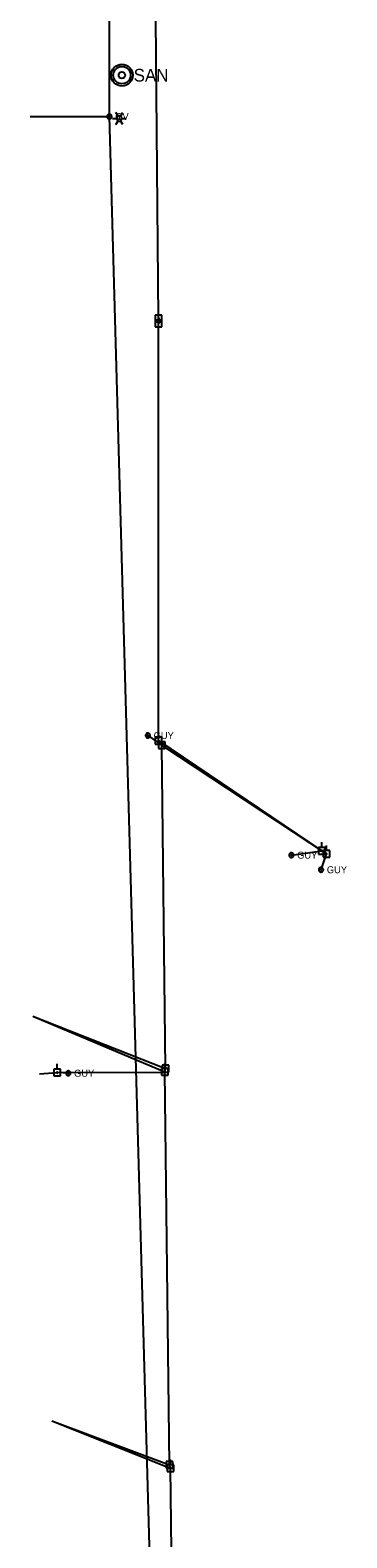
# Model space of a CAD drawing. Extents: x 600849 to 606371, y 330010 to 403088.
# Drawn here: x 601782 to 601957, y 396873 to 397706 of the extents above; entities that cross this region are included whole.
import ezdxf

# ---------------------------------------------------------------- set-up
doc = ezdxf.new("R2010")
doc.units = 0
for name, color, linetype in [('E_LTG', 7, 'Continuous'), ('E_UTL_EGuyWire', 7, 'Continuous'), ('E_UTL_EPowerPole', 7, 'Continuous'), ('E_UTL_G', 7, 'Continuous'), ('E_UTL_G_UG', 7, 'Continuous'), ('E_UTL_Overhead', 7, 'Continuous'), ('E_UTL_SAN', 7, 'Continuous')]:
    doc.layers.add(name, color=color, linetype=linetype)

msp = doc.modelspace()

# ---------------------------------------------------------------- linework, layer by layer
at = {"layer": 'E_LTG'}
for points in [[(601827.15, 397657.17), (601829.53, 397657.17)], [(601830.24, 397658.41), (601829.05, 397660.47)], [(601829.05, 397653.87), (601830.24, 397655.94)], [(601832.39, 397657.17), (601832.36, 397657.45), (601832.28, 397657.71), (601832.16, 397657.95), (601831.99, 397658.16), (601831.79, 397658.34), (601831.55, 397658.47), (601831.29, 397658.56), (601831.03, 397658.6), (601830.75, 397658.59), (601830.49, 397658.53), (601830.24, 397658.41), (601830.02, 397658.25), (601829.83, 397658.06), (601829.69, 397657.83), (601829.59, 397657.58), (601829.53, 397657.31), (601829.53, 397657.04), (601829.59, 397656.77), (601829.69, 397656.52), (601829.83, 397656.29), (601830.02, 397656.09), (601830.24, 397655.94), (601830.49, 397655.82), (601830.75, 397655.76), (601831.03, 397655.75), (601831.29, 397655.79), (601831.55, 397655.87), (601831.79, 397656.01), (601831.99, 397656.19), (601832.16, 397656.4), (601832.28, 397656.64), (601832.36, 397656.9), (601832.39, 397657.17)], [(601832.39, 397657.17), (601832.36, 397657.45), (601832.28, 397657.71), (601832.16, 397657.95), (601831.99, 397658.16), (601831.79, 397658.34), (601831.55, 397658.47), (601831.29, 397658.56), (601831.03, 397658.6), (601830.75, 397658.59), (601830.49, 397658.53), (601830.24, 397658.41), (601830.02, 397658.25), (601829.83, 397658.06), (601829.69, 397657.83), (601829.59, 397657.58), (601829.53, 397657.31), (601829.53, 397657.04), (601829.59, 397656.77), (601829.69, 397656.52), (601829.83, 397656.29), (601830.02, 397656.09), (601830.24, 397655.94), (601830.49, 397655.82), (601830.75, 397655.76), (601831.03, 397655.75), (601831.29, 397655.79), (601831.55, 397655.87), (601831.79, 397656.01), (601831.99, 397656.19), (601832.16, 397656.4), (601832.28, 397656.64), (601832.36, 397656.9), (601832.39, 397657.17)], [(601832.39, 397657.17), (601832.36, 397657.45), (601832.28, 397657.71), (601832.16, 397657.95), (601831.99, 397658.16), (601831.79, 397658.34), (601831.55, 397658.47), (601831.29, 397658.56), (601831.03, 397658.6), (601830.75, 397658.59), (601830.49, 397658.53), (601830.24, 397658.41), (601830.02, 397658.25), (601829.83, 397658.06), (601829.69, 397657.83), (601829.59, 397657.58), (601829.53, 397657.31), (601829.53, 397657.04), (601829.59, 397656.77), (601829.69, 397656.52), (601829.83, 397656.29), (601830.02, 397656.09), (601830.24, 397655.94), (601830.49, 397655.82), (601830.75, 397655.76), (601831.03, 397655.75), (601831.29, 397655.79), (601831.55, 397655.87), (601831.79, 397656.01), (601831.99, 397656.19), (601832.16, 397656.4), (601832.28, 397656.64), (601832.36, 397656.9), (601832.39, 397657.17)], [(601831.08, 397657.17), (601831.07, 397657.2), (601831.07, 397657.22), (601831.06, 397657.24), (601831.04, 397657.26), (601831.03, 397657.27), (601831.01, 397657.28), (601830.99, 397657.29), (601830.96, 397657.29), (601830.94, 397657.29), (601830.92, 397657.29), (601830.9, 397657.28), (601830.88, 397657.26), (601830.86, 397657.25), (601830.85, 397657.23), (601830.84, 397657.21), (601830.84, 397657.19), (601830.84, 397657.16), (601830.84, 397657.14), (601830.85, 397657.12), (601830.86, 397657.1), (601830.88, 397657.08), (601830.9, 397657.07), (601830.92, 397657.06), (601830.94, 397657.06), (601830.96, 397657.06), (601830.99, 397657.06), (601831.01, 397657.07), (601831.03, 397657.08), (601831.04, 397657.09), (601831.06, 397657.11), (601831.07, 397657.13), (601831.07, 397657.15), (601831.08, 397657.17)], [(601831.67, 397658.41), (601832.86, 397660.47)], [(601832.86, 397653.87), (601831.67, 397655.94)], [(601832.39, 397657.17), (601834.77, 397657.17)]]:
    msp.add_lwpolyline(points, dxfattribs=at)
at = {"layer": 'E_UTL_EGuyWire'}
for p, q in [((601846.69, 397316.48), (601854.51, 397311.22)), ((601925.96, 397250.4), (601942.85, 397252.8)), ((601942.36, 397242.34), (601945.36, 397251.06)), ((601802.73, 397129.95), (601796.66, 397130.31))]:
    msp.add_line(p, q, dxfattribs=at)
for points in [[(601847.97, 397316.48), (601847.95, 397316.72), (601847.88, 397316.95), (601847.76, 397317.17), (601847.61, 397317.36), (601847.43, 397317.52), (601847.22, 397317.64), (601846.99, 397317.72), (601846.75, 397317.76), (601846.5, 397317.75), (601846.27, 397317.69), (601846.04, 397317.59), (601845.84, 397317.45), (601845.68, 397317.27), (601845.54, 397317.06), (601845.45, 397316.84), (601845.41, 397316.6), (601845.41, 397316.35), (601845.45, 397316.11), (601845.54, 397315.89), (601845.68, 397315.68), (601845.84, 397315.51), (601846.04, 397315.36), (601846.27, 397315.26), (601846.5, 397315.21), (601846.75, 397315.19), (601846.99, 397315.23), (601847.22, 397315.31), (601847.43, 397315.43), (601847.61, 397315.59), (601847.76, 397315.78), (601847.88, 397316), (601847.95, 397316.23), (601847.97, 397316.48)], [(601846.85, 397316.48), (601846.84, 397316.51), (601846.83, 397316.53), (601846.82, 397316.56), (601846.8, 397316.59), (601846.78, 397316.61), (601846.75, 397316.62), (601846.72, 397316.63), (601846.69, 397316.64), (601846.66, 397316.63), (601846.63, 397316.63), (601846.61, 397316.61), (601846.58, 397316.6), (601846.56, 397316.57), (601846.54, 397316.55), (601846.53, 397316.52), (601846.53, 397316.49), (601846.53, 397316.46), (601846.53, 397316.43), (601846.54, 397316.4), (601846.56, 397316.38), (601846.58, 397316.35), (601846.61, 397316.34), (601846.63, 397316.32), (601846.66, 397316.32), (601846.69, 397316.32), (601846.72, 397316.32), (601846.75, 397316.33), (601846.78, 397316.34), (601846.8, 397316.36), (601846.82, 397316.39), (601846.83, 397316.42), (601846.84, 397316.45), (601846.85, 397316.48)], [(601927.24, 397250.4), (601927.22, 397250.64), (601927.15, 397250.87), (601927.04, 397251.09), (601926.89, 397251.28), (601926.71, 397251.44), (601926.49, 397251.56), (601926.26, 397251.64), (601926.02, 397251.68), (601925.78, 397251.67), (601925.54, 397251.61), (601925.32, 397251.51), (601925.12, 397251.37), (601924.95, 397251.19), (601924.82, 397250.99), (601924.73, 397250.76), (601924.68, 397250.52), (601924.68, 397250.28), (601924.73, 397250.04), (601924.82, 397249.81), (601924.95, 397249.6), (601925.12, 397249.43), (601925.32, 397249.29), (601925.54, 397249.18), (601925.78, 397249.13), (601926.02, 397249.12), (601926.26, 397249.15), (601926.49, 397249.23), (601926.71, 397249.35), (601926.89, 397249.51), (601927.04, 397249.7), (601927.15, 397249.92), (601927.22, 397250.15), (601927.24, 397250.4)], [(601926.12, 397250.4), (601926.12, 397250.43), (601926.11, 397250.46), (601926.1, 397250.48), (601926.08, 397250.51), (601926.05, 397250.53), (601926.03, 397250.54), (601926, 397250.55), (601925.97, 397250.56), (601925.94, 397250.56), (601925.91, 397250.55), (601925.88, 397250.54), (601925.86, 397250.52), (601925.84, 397250.5), (601925.82, 397250.47), (601925.81, 397250.44), (601925.8, 397250.41), (601925.8, 397250.38), (601925.81, 397250.35), (601925.82, 397250.32), (601925.84, 397250.3), (601925.86, 397250.28), (601925.88, 397250.26), (601925.91, 397250.25), (601925.94, 397250.24), (601925.97, 397250.24), (601926, 397250.24), (601926.03, 397250.25), (601926.05, 397250.27), (601926.08, 397250.29), (601926.1, 397250.31), (601926.11, 397250.34), (601926.12, 397250.37), (601926.12, 397250.4)], [(601943.64, 397242.34), (601943.62, 397242.58), (601943.55, 397242.81), (601943.43, 397243.03), (601943.28, 397243.22), (601943.1, 397243.38), (601942.89, 397243.5), (601942.66, 397243.58), (601942.42, 397243.62), (601942.17, 397243.61), (601941.94, 397243.55), (601941.71, 397243.45), (601941.51, 397243.31), (601941.35, 397243.13), (601941.21, 397242.92), (601941.12, 397242.7), (601941.08, 397242.46), (601941.08, 397242.21), (601941.12, 397241.97), (601941.21, 397241.75), (601941.35, 397241.54), (601941.51, 397241.37), (601941.71, 397241.23), (601941.94, 397241.12), (601942.17, 397241.07), (601942.42, 397241.05), (601942.66, 397241.09), (601942.89, 397241.17), (601943.1, 397241.29), (601943.28, 397241.45), (601943.43, 397241.64), (601943.55, 397241.86), (601943.62, 397242.09), (601943.64, 397242.34)], [(601942.52, 397242.34), (601942.51, 397242.37), (601942.5, 397242.4), (601942.49, 397242.42), (601942.47, 397242.45), (601942.45, 397242.47), (601942.42, 397242.48), (601942.39, 397242.49), (601942.36, 397242.5), (601942.33, 397242.5), (601942.3, 397242.49), (601942.27, 397242.48), (601942.25, 397242.46), (601942.23, 397242.44), (601942.21, 397242.41), (601942.2, 397242.38), (601942.2, 397242.35), (601942.2, 397242.32), (601942.2, 397242.29), (601942.21, 397242.26), (601942.23, 397242.24), (601942.25, 397242.22), (601942.27, 397242.2), (601942.3, 397242.18), (601942.33, 397242.18), (601942.36, 397242.18), (601942.39, 397242.18), (601942.42, 397242.19), (601942.45, 397242.21), (601942.47, 397242.23), (601942.49, 397242.25), (601942.5, 397242.28), (601942.51, 397242.31), (601942.52, 397242.34)], [(601804.01, 397129.95), (601803.99, 397130.2), (601803.92, 397130.43), (601803.81, 397130.65), (601803.66, 397130.84), (601803.48, 397131), (601803.26, 397131.12), (601803.03, 397131.2), (601802.79, 397131.24), (601802.55, 397131.23), (601802.31, 397131.17), (601802.09, 397131.07), (601801.89, 397130.92), (601801.72, 397130.75), (601801.59, 397130.54), (601801.5, 397130.32), (601801.45, 397130.08), (601801.45, 397129.83), (601801.5, 397129.59), (601801.59, 397129.37), (601801.72, 397129.16), (601801.89, 397128.98), (601802.09, 397128.84), (601802.31, 397128.74), (601802.55, 397128.68), (601802.79, 397128.67), (601803.03, 397128.71), (601803.26, 397128.79), (601803.48, 397128.91), (601803.66, 397129.07), (601803.81, 397129.26), (601803.92, 397129.48), (601803.99, 397129.71), (601804.01, 397129.95)], [(601802.89, 397129.95), (601802.89, 397129.99), (601802.88, 397130.01), (601802.87, 397130.04), (601802.85, 397130.07), (601802.82, 397130.09), (601802.8, 397130.1), (601802.77, 397130.11), (601802.74, 397130.11), (601802.71, 397130.11), (601802.68, 397130.11), (601802.65, 397130.09), (601802.63, 397130.08), (601802.61, 397130.05), (601802.59, 397130.03), (601802.58, 397130), (601802.57, 397129.97), (601802.57, 397129.94), (601802.58, 397129.91), (601802.59, 397129.88), (601802.61, 397129.86), (601802.63, 397129.83), (601802.65, 397129.82), (601802.68, 397129.8), (601802.71, 397129.8), (601802.74, 397129.79), (601802.77, 397129.8), (601802.8, 397129.81), (601802.82, 397129.82), (601802.85, 397129.84), (601802.87, 397129.87), (601802.88, 397129.9), (601802.89, 397129.92), (601802.89, 397129.95)]]:
    msp.add_lwpolyline(points, dxfattribs=at)
at = {"layer": 'E_UTL_EPowerPole'}
for points in [[(601854.48, 397548.63), (601850.79, 397548.63)], [(601850.79, 397548.63), (601850.79, 397544.94)], [(601852.9, 397546.79), (601852.9, 397546.83), (601852.89, 397546.88), (601852.87, 397546.92), (601852.84, 397546.95), (601852.8, 397546.98), (601852.76, 397547.01), (601852.72, 397547.02), (601852.68, 397547.03), (601852.63, 397547.03), (601852.59, 397547.02), (601852.55, 397547), (601852.51, 397546.97), (601852.48, 397546.94), (601852.45, 397546.9), (601852.44, 397546.86), (601852.43, 397546.81), (601852.43, 397546.77), (601852.44, 397546.72), (601852.45, 397546.68), (601852.48, 397546.64), (601852.51, 397546.61), (601852.55, 397546.58), (601852.59, 397546.56), (601852.63, 397546.55), (601852.68, 397546.55), (601852.72, 397546.56), (601852.76, 397546.57), (601852.8, 397546.6), (601852.84, 397546.63), (601852.87, 397546.66), (601852.89, 397546.7), (601852.9, 397546.74), (601852.9, 397546.79)], [(601852.59, 397545.88), (601852.59, 397548.79)], [(601852.63, 397548.63), (601852.63, 397551.54)], [(601854.48, 397544.94), (601854.48, 397548.63)], [(601854.44, 397545.88), (601850.75, 397545.88)], [(601850.75, 397545.88), (601850.75, 397542.19)], [(601850.75, 397542.19), (601854.44, 397542.19)], [(601850.79, 397544.94), (601854.48, 397544.94)], [(601852.86, 397544.04), (601852.86, 397544.08), (601852.85, 397544.13), (601852.83, 397544.17), (601852.8, 397544.2), (601852.76, 397544.23), (601852.72, 397544.26), (601852.68, 397544.27), (601852.64, 397544.28), (601852.59, 397544.28), (601852.55, 397544.27), (601852.51, 397544.25), (601852.47, 397544.22), (601852.44, 397544.19), (601852.41, 397544.15), (601852.4, 397544.11), (601852.39, 397544.06), (601852.39, 397544.02), (601852.4, 397543.97), (601852.41, 397543.93), (601852.44, 397543.89), (601852.47, 397543.86), (601852.51, 397543.83), (601852.55, 397543.81), (601852.59, 397543.8), (601852.64, 397543.8), (601852.68, 397543.81), (601852.72, 397543.82), (601852.76, 397543.85), (601852.8, 397543.88), (601852.83, 397543.91), (601852.85, 397543.95), (601852.86, 397543.99), (601852.86, 397544.04)], [(601854.44, 397542.19), (601854.44, 397545.88)], [(601854.43, 397315.46), (601850.74, 397315.46)], [(601850.74, 397315.46), (601850.74, 397311.77)], [(601852.86, 397313.62), (601852.85, 397313.66), (601852.84, 397313.7), (601852.82, 397313.75), (601852.79, 397313.78), (601852.76, 397313.81), (601852.72, 397313.83), (601852.68, 397313.85), (601852.63, 397313.85), (601852.59, 397313.85), (601852.54, 397313.84), (601852.5, 397313.82), (601852.46, 397313.8), (601852.43, 397313.76), (601852.41, 397313.73), (601852.39, 397313.68), (601852.38, 397313.64), (601852.38, 397313.59), (601852.39, 397313.55), (601852.41, 397313.51), (601852.43, 397313.47), (601852.46, 397313.44), (601852.5, 397313.41), (601852.54, 397313.39), (601852.59, 397313.38), (601852.63, 397313.38), (601852.68, 397313.38), (601852.72, 397313.4), (601852.76, 397313.42), (601852.79, 397313.45), (601852.82, 397313.49), (601852.84, 397313.53), (601852.85, 397313.57), (601852.86, 397313.62)], [(601852.59, 397315.46), (601852.59, 397318.37)], [(601854.43, 397311.77), (601854.43, 397315.46)], [(601854.47, 397313.06), (601854.47, 397315.97)], [(601850.74, 397311.77), (601854.43, 397311.77)], [(601856.32, 397313.06), (601852.63, 397313.06)], [(601852.63, 397313.06), (601852.63, 397309.37)], [(601852.63, 397309.37), (601856.32, 397309.37)], [(601854.74, 397311.22), (601854.74, 397311.26), (601854.73, 397311.3), (601854.71, 397311.34), (601854.68, 397311.38), (601854.64, 397311.41), (601854.6, 397311.43), (601854.56, 397311.45), (601854.52, 397311.45), (601854.47, 397311.45), (601854.43, 397311.44), (601854.39, 397311.42), (601854.35, 397311.4), (601854.32, 397311.36), (601854.29, 397311.32), (601854.28, 397311.28), (601854.27, 397311.24), (601854.27, 397311.19), (601854.28, 397311.15), (601854.29, 397311.11), (601854.32, 397311.07), (601854.35, 397311.04), (601854.39, 397311.01), (601854.43, 397310.99), (601854.47, 397310.98), (601854.52, 397310.98), (601854.56, 397310.98), (601854.6, 397311), (601854.64, 397311.02), (601854.68, 397311.05), (601854.71, 397311.09), (601854.73, 397311.13), (601854.74, 397311.17), (601854.74, 397311.22)], [(601856.32, 397309.37), (601856.32, 397313.06)], [(601942.81, 397254.64), (601942.81, 397257.55)], [(601945.32, 397252.9), (601945.32, 397255.81)], [(601944.66, 397254.64), (601940.97, 397254.64)], [(601940.97, 397254.64), (601940.97, 397250.95)], [(601940.97, 397250.95), (601944.66, 397250.95)], [(601943.08, 397252.8), (601943.08, 397252.85), (601943.07, 397252.89), (601943.05, 397252.93), (601943.02, 397252.97), (601942.98, 397253), (601942.94, 397253.02), (601942.9, 397253.03), (601942.86, 397253.04), (601942.81, 397253.04), (601942.77, 397253.03), (601942.73, 397253.01), (601942.69, 397252.98), (601942.66, 397252.95), (601942.63, 397252.91), (601942.62, 397252.87), (601942.61, 397252.83), (601942.61, 397252.78), (601942.62, 397252.74), (601942.63, 397252.69), (601942.66, 397252.65), (601942.69, 397252.62), (601942.73, 397252.6), (601942.77, 397252.58), (601942.81, 397252.57), (601942.86, 397252.56), (601942.9, 397252.57), (601942.94, 397252.59), (601942.98, 397252.61), (601943.02, 397252.64), (601943.05, 397252.67), (601943.07, 397252.71), (601943.08, 397252.76), (601943.08, 397252.8)], [(601947.17, 397252.9), (601943.48, 397252.9)], [(601943.48, 397252.9), (601943.48, 397249.21)], [(601943.48, 397249.21), (601947.17, 397249.21)], [(601944.66, 397250.95), (601944.66, 397254.64)], [(601945.59, 397251.06), (601945.59, 397251.1), (601945.58, 397251.14), (601945.56, 397251.18), (601945.53, 397251.22), (601945.49, 397251.25), (601945.45, 397251.27), (601945.41, 397251.29), (601945.37, 397251.29), (601945.32, 397251.29), (601945.28, 397251.28), (601945.24, 397251.26), (601945.2, 397251.24), (601945.17, 397251.2), (601945.14, 397251.16), (601945.13, 397251.12), (601945.12, 397251.08), (601945.12, 397251.03), (601945.13, 397250.99), (601945.14, 397250.95), (601945.17, 397250.91), (601945.2, 397250.88), (601945.24, 397250.85), (601945.28, 397250.83), (601945.32, 397250.82), (601945.37, 397250.82), (601945.41, 397250.82), (601945.45, 397250.84), (601945.49, 397250.86), (601945.53, 397250.89), (601945.56, 397250.93), (601945.58, 397250.97), (601945.59, 397251.01), (601945.59, 397251.06)], [(601947.17, 397249.21), (601947.17, 397252.9)], [(601798.47, 397132.15), (601794.78, 397132.15)], [(601794.78, 397132.15), (601794.78, 397128.46)], [(601796.9, 397130.31), (601796.89, 397130.35), (601796.88, 397130.4), (601796.86, 397130.44), (601796.83, 397130.47), (601796.8, 397130.5), (601796.76, 397130.52), (601796.72, 397130.54), (601796.67, 397130.55), (601796.63, 397130.54), (601796.58, 397130.53), (601796.54, 397130.51), (601796.5, 397130.49), (601796.47, 397130.46), (601796.45, 397130.42), (601796.43, 397130.37), (601796.42, 397130.33), (601796.42, 397130.28), (601796.43, 397130.24), (601796.45, 397130.2), (601796.47, 397130.16), (601796.5, 397130.13), (601796.54, 397130.1), (601796.58, 397130.08), (601796.63, 397130.07), (601796.67, 397130.07), (601796.72, 397130.08), (601796.76, 397130.09), (601796.8, 397130.11), (601796.83, 397130.14), (601796.86, 397130.18), (601796.88, 397130.22), (601796.89, 397130.26), (601796.9, 397130.31)], [(601796.63, 397132.15), (601796.63, 397135.06)], [(601798.47, 397128.46), (601798.47, 397132.15)], [(601857.96, 397132.49), (601854.27, 397132.49)], [(601854.27, 397132.49), (601854.27, 397128.8)], [(601858.24, 397134.32), (601854.55, 397134.32)], [(601854.55, 397134.32), (601854.55, 397130.63)], [(601854.55, 397130.63), (601858.24, 397130.63)], [(601856.39, 397130.65), (601856.38, 397130.69), (601856.37, 397130.74), (601856.35, 397130.78), (601856.32, 397130.81), (601856.29, 397130.84), (601856.25, 397130.87), (601856.2, 397130.88), (601856.16, 397130.89), (601856.11, 397130.89), (601856.07, 397130.87), (601856.03, 397130.86), (601855.99, 397130.83), (601855.96, 397130.8), (601855.94, 397130.76), (601855.92, 397130.72), (601855.91, 397130.67), (601855.91, 397130.63), (601855.92, 397130.58), (601855.94, 397130.54), (601855.96, 397130.5), (601855.99, 397130.47), (601856.03, 397130.44), (601856.07, 397130.42), (601856.11, 397130.41), (601856.16, 397130.41), (601856.2, 397130.42), (601856.25, 397130.43), (601856.29, 397130.46), (601856.32, 397130.49), (601856.35, 397130.52), (601856.37, 397130.56), (601856.38, 397130.6), (601856.39, 397130.65)], [(601856.12, 397132.49), (601856.12, 397135.4)], [(601856.66, 397132.48), (601856.66, 397132.52), (601856.65, 397132.57), (601856.62, 397132.61), (601856.6, 397132.64), (601856.56, 397132.67), (601856.52, 397132.69), (601856.48, 397132.71), (601856.44, 397132.72), (601856.39, 397132.71), (601856.35, 397132.7), (601856.31, 397132.68), (601856.27, 397132.66), (601856.24, 397132.63), (601856.21, 397132.59), (601856.2, 397132.54), (601856.19, 397132.5), (601856.19, 397132.45), (601856.2, 397132.41), (601856.21, 397132.37), (601856.24, 397132.33), (601856.27, 397132.3), (601856.31, 397132.27), (601856.35, 397132.25), (601856.39, 397132.24), (601856.44, 397132.24), (601856.48, 397132.25), (601856.52, 397132.26), (601856.56, 397132.28), (601856.6, 397132.31), (601856.62, 397132.35), (601856.65, 397132.39), (601856.66, 397132.43), (601856.66, 397132.48)], [(601856.39, 397134.32), (601856.39, 397137.23)], [(601857.96, 397128.8), (601857.96, 397132.49)], [(601858.24, 397130.63), (601858.24, 397134.32)], [(601794.78, 397128.46), (601798.47, 397128.46)], [(601854.27, 397128.8), (601857.96, 397128.8)], [(601860.47, 396915.63), (601856.78, 396915.63)], [(601856.78, 396915.63), (601856.78, 396911.94)], [(601861.04, 396913.72), (601857.35, 396913.72)], [(601857.35, 396913.72), (601857.35, 396910.03)], [(601858.89, 396913.79), (601858.89, 396913.84), (601858.88, 396913.88), (601858.86, 396913.92), (601858.83, 396913.96), (601858.79, 396913.99), (601858.76, 396914.01), (601858.71, 396914.02), (601858.67, 396914.03), (601858.62, 396914.03), (601858.58, 396914.02), (601858.54, 396914), (601858.5, 396913.97), (601858.47, 396913.94), (601858.44, 396913.9), (601858.43, 396913.86), (601858.42, 396913.81), (601858.42, 396913.77), (601858.43, 396913.72), (601858.44, 396913.68), (601858.47, 396913.64), (601858.5, 396913.61), (601858.54, 396913.58), (601858.58, 396913.57), (601858.62, 396913.55), (601858.67, 396913.55), (601858.71, 396913.56), (601858.76, 396913.57), (601858.79, 396913.6), (601858.83, 396913.63), (601858.86, 396913.66), (601858.88, 396913.7), (601858.89, 396913.75), (601858.89, 396913.79)], [(601858.62, 396915.63), (601858.62, 396918.54)], [(601859.19, 396913.72), (601859.19, 396916.63)], [(601860.47, 396911.94), (601860.47, 396915.63)], [(601861.04, 396910.03), (601861.04, 396913.72)], [(601856.78, 396911.94), (601860.47, 396911.94)], [(601857.35, 396910.03), (601861.04, 396910.03)], [(601859.46, 396911.88), (601859.46, 396911.92), (601859.45, 396911.97), (601859.42, 396912.01), (601859.4, 396912.04), (601859.36, 396912.07), (601859.32, 396912.09), (601859.28, 396912.11), (601859.24, 396912.12), (601859.19, 396912.11), (601859.15, 396912.1), (601859.11, 396912.08), (601859.07, 396912.06), (601859.04, 396912.03), (601859.01, 396911.99), (601859, 396911.95), (601858.99, 396911.9), (601858.99, 396911.86), (601859, 396911.81), (601859.01, 396911.77), (601859.04, 396911.73), (601859.07, 396911.7), (601859.11, 396911.67), (601859.15, 396911.65), (601859.19, 396911.64), (601859.24, 396911.64), (601859.28, 396911.65), (601859.32, 396911.66), (601859.36, 396911.68), (601859.4, 396911.71), (601859.42, 396911.75), (601859.45, 396911.79), (601859.46, 396911.83), (601859.46, 396911.88)]]:
    msp.add_lwpolyline(points, dxfattribs=at)
at = {"layer": 'E_UTL_G'}
for points in [[(601826.75, 397658.26), (601826.72, 397658.5), (601826.65, 397658.73), (601826.54, 397658.95), (601826.39, 397659.14), (601826.21, 397659.3), (601826, 397659.42), (601825.76, 397659.5), (601825.52, 397659.54), (601825.28, 397659.53), (601825.04, 397659.47), (601824.82, 397659.37), (601824.62, 397659.23), (601824.45, 397659.05), (601824.32, 397658.84), (601824.23, 397658.62), (601824.18, 397658.38), (601824.18, 397658.13), (601824.23, 397657.9), (601824.32, 397657.67), (601824.45, 397657.46), (601824.62, 397657.29), (601824.82, 397657.15), (601825.04, 397657.04), (601825.28, 397656.99), (601825.52, 397656.97), (601825.76, 397657.01), (601826, 397657.09), (601826.21, 397657.21), (601826.39, 397657.37), (601826.54, 397657.56), (601826.65, 397657.78), (601826.72, 397658.01), (601826.75, 397658.26)], [(601824.56, 397657.35), (601826.37, 397659.16)]]:
    msp.add_lwpolyline(points, dxfattribs=at)
at = {"layer": 'E_UTL_G_UG'}
for points in [[(601877.35, 395803.34), (601825.46, 397658.26), (601825.46, 398152.02), (601855.36, 398152.02)], [(601781.69, 397658.26), (601825.46, 397658.26)]]:
    msp.add_lwpolyline(points, dxfattribs=at)
at = {"layer": 'E_UTL_Overhead'}
for points in [[(601873.45, 395541.11), (601872.92, 395548.45), (601869.85, 395771.21), (601877.74, 395937.41), (601867.82, 395951.5), (601865.66, 396127.14), (601865.98, 396129.11), (601864.74, 396314.2), (601864.76, 396316.79), (601862.44, 396518.8), (601862.19, 396521.84), (601860.51, 396728.02), (601861.34, 396729.86), (601859.22, 396911.88), (601858.66, 396913.79), (601856.15, 397130.65), (601856.42, 397132.48), (601854.51, 397311.22), (601852.62, 397313.62), (601852.63, 397544.04), (601852.67, 397546.79), (601850.73, 397753.61), (601849.17, 397979.48), (601849.2, 397981.91)], [(601852.62, 397313.62), (601942.85, 397252.8)], [(601854.51, 397311.22), (601945.36, 397251.06)], [(601783.15, 397161.38), (601856.15, 397130.65)], [(601783.15, 397161.38), (601856.42, 397132.48)], [(601786.93, 397129.54), (601796.66, 397130.31), (601854.77, 397130.6)], [(601793.68, 396938.04), (601858.66, 396913.79)], [(601793.68, 396938.04), (601859.22, 396911.88)]]:
    msp.add_lwpolyline(points, dxfattribs=at)
at = {"layer": 'E_UTL_SAN'}
for radius in [6, 4.8, 1.8]:
    msp.add_circle((601832.38, 397681.14), radius, dxfattribs=at)

# ---------------------------------------------------------------- texts
at = {"layer": 'E_UTL_EGuyWire'}
for p in [(601849.89, 397314.55), (601929.17, 397248.47), (601945.56, 397240.41), (601805.94, 397128.03)]:
    msp.add_text('GUY', height=3.85, dxfattribs=at).set_placement(p)
at = {"layer": 'E_UTL_G'}
msp.add_text('GV', height=3.85, dxfattribs=at).set_placement((601828.67, 397656.33))
at = {"layer": 'E_UTL_SAN'}
msp.add_text('SAN', height=6.998, dxfattribs=at).set_placement((601838.86, 397677.61))

doc.saveas('drawing.dxf')
